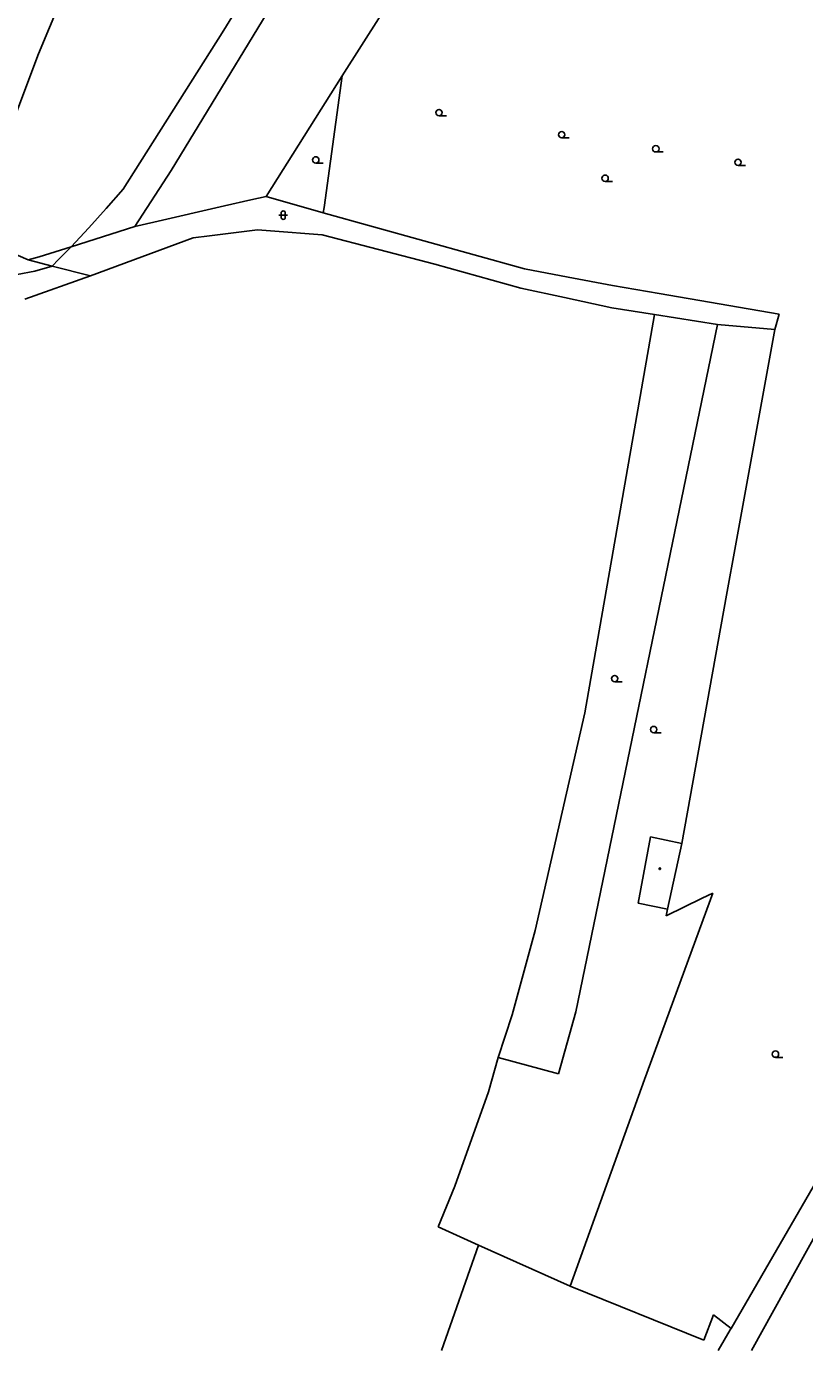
# Model space of a CAD drawing. Extents: x -595546 to -593986, y -1160845 to -1159202.
# Drawn here: x -594506.7 to -594414.9, y -1160843.2 to -1160687.2 of the extents above; entities that cross this region are included whole.
import ezdxf

# ---------------------------------------------------------------- set-up
doc = ezdxf.new("R2010")
doc.units = 0
for name, color, linetype in [('DOP - budovy nerozlisene - VP', 7, 'Continuous'), ('DOP - rozhrani ploch obecne', 7, 'Continuous'), ('Level 36', 7, 'Continuous'), ('Level 39', 7, 'Continuous'), ('TM - komunikace - VP', 7, 'Continuous'), ('TM - letecke snimky - pomocna linie', 7, 'Continuous'), ('TM - plot drateny_ kovovy - VP', 7, 'Continuous')]:
    doc.layers.add(name, color=color, linetype=linetype)

msp = doc.modelspace()

# ---------------------------------------------------------------- linework, layer by layer
at = {"layer": 'DOP - budovy nerozlisene - VP'}
for points in [[(-594433.08, -1160782.74), (-594434.53, -1160790.55)], [(-594429.36, -1160783.5), (-594431.06, -1160791.23)]]:
    msp.add_lwpolyline(points, dxfattribs=at)
at = {"layer": 'DOP - rozhrani ploch obecne'}
for points in [[(-594505.23, -1160690.46), (-594497.27, -1160671.33)], [(-594474, -1160678.59), (-594489.6, -1160704.2)], [(-594469.44, -1160693.05), (-594462.57, -1160682.3)], [(-594513.29, -1160711.8), (-594505.23, -1160690.46)], [(-594478.39, -1160707.26), (-594469.44, -1160693.05)], [(-594469.44, -1160693.05), (-594471.56, -1160708.59)], [(-594489.6, -1160704.2), (-594493.89, -1160710.83)], [(-594483.28, -1160708.38), (-594491.65, -1160710.31)], [(-594480.21, -1160707.68), (-594483.28, -1160708.38)], [(-594478.39, -1160707.26), (-594480.21, -1160707.68)], [(-594471.65, -1160709.22), (-594478.39, -1160707.26)], [(-594471.56, -1160708.59), (-594471.65, -1160709.22)], [(-594447.91, -1160715.8), (-594471.65, -1160709.22)], [(-594493.89, -1160710.83), (-594501.39, -1160713.2)], [(-594491.65, -1160710.31), (-594493.89, -1160710.83)], [(-594485.08, -1160711.92), (-594479.39, -1160711.22)], [(-594479.39, -1160711.22), (-594477.86, -1160711.33)], [(-594477.86, -1160711.33), (-594471.79, -1160711.78)], [(-594499.09, -1160716.63), (-594487, -1160712.16)], [(-594487, -1160712.16), (-594485.08, -1160711.92)], [(-594471.79, -1160711.78), (-594458.49, -1160715.25)], [(-594505.14, -1160714.38), (-594506.45, -1160714.76)], [(-594501.39, -1160713.2), (-594505.14, -1160714.38)], [(-594458.49, -1160715.25), (-594448.35, -1160718.09)], [(-594442.77, -1160716.78), (-594447.91, -1160715.8)], [(-594437.56, -1160717.78), (-594442.77, -1160716.78)], [(-594432.06, -1160718.72), (-594437.56, -1160717.78)], [(-594448.35, -1160718.09), (-594443.23, -1160719.19)], [(-594443.23, -1160719.19), (-594437.64, -1160720.4)], [(-594417.89, -1160721.14), (-594432.06, -1160718.72)], [(-594437.64, -1160720.4), (-594432.58, -1160721.18)], [(-594441.87, -1160803.34), (-594425.17, -1160722.34)], [(-594432.58, -1160721.18), (-594440.81, -1160768.11)], [(-594432.58, -1160721.18), (-594425.17, -1160722.34)], [(-594425.17, -1160722.34), (-594418.42, -1160722.94)], [(-594418.42, -1160722.94), (-594417.89, -1160721.14)], [(-594423.05, -1160748.45), (-594418.42, -1160722.94)], [(-594424.09, -1160754.24), (-594423.05, -1160748.45)], [(-594429.36, -1160783.5), (-594424.09, -1160754.24)], [(-594440.81, -1160768.11), (-594446.67, -1160793.76)], [(-594433.77, -1160811.31), (-594425.72, -1160789.34)], [(-594425.72, -1160789.34), (-594426.98, -1160789.96)], [(-594426.98, -1160789.96), (-594431.24, -1160792.04)], [(-594431.06, -1160791.23), (-594431.24, -1160792.04)], [(-594446.67, -1160793.76), (-594449.37, -1160803.71)], [(-594443.93, -1160810.65), (-594441.87, -1160803.34)], [(-594449.37, -1160803.71), (-594451.03, -1160808.72)], [(-594451.03, -1160808.72), (-594452.18, -1160812.78)], [(-594451.03, -1160808.72), (-594443.93, -1160810.65)], [(-594442.54, -1160835.64), (-594433.77, -1160811.31)], [(-594452.18, -1160812.78), (-594456.14, -1160823.86)], [(-594456.14, -1160823.86), (-594458.11, -1160828.68)], [(-594453.34, -1160830.81), (-594458.11, -1160828.68)], [(-594442.54, -1160835.64), (-594453.34, -1160830.81)], [(-594442.54, -1160835.64), (-594426.8, -1160842.01)], [(-594426.8, -1160842.01), (-594425.65, -1160839.05)], [(-594425.65, -1160839.05), (-594423.57, -1160840.63)]]:
    msp.add_lwpolyline(points, dxfattribs=at)
at = {"layer": 'Level 36'}
for p, q in [((-594458, -1160697.77), (-594457.12, -1160697.77)), ((-594443.54, -1160700.38), (-594442.66, -1160700.38)), ((-594432.44, -1160702.03), (-594431.57, -1160702.03)), ((-594472.54, -1160703.34), (-594471.66, -1160703.34)), ((-594422.75, -1160703.62), (-594421.88, -1160703.62)), ((-594438.42, -1160705.5), (-594437.55, -1160705.5)), ((-594476.88, -1160709.47), (-594475.88, -1160709.47)), ((-594476.63, -1160709.22), (-594476.63, -1160709.72)), ((-594476.13, -1160709.22), (-594476.13, -1160709.72)), ((-594437.29, -1160764.45), (-594436.41, -1160764.45)), ((-594432.69, -1160770.45), (-594431.82, -1160770.45)), ((-594418.34, -1160808.7), (-594417.46, -1160808.7))]:
    msp.add_line(p, q, dxfattribs=at)
for centre in [(-594458, -1160697.4), (-594443.54, -1160700), (-594432.44, -1160701.66), (-594472.54, -1160702.97), (-594422.75, -1160703.25), (-594438.42, -1160705.13), (-594437.29, -1160764.08), (-594432.69, -1160770.08), (-594418.34, -1160808.32)]:
    msp.add_circle(centre, 0.375, dxfattribs=at)
for centre, start, end in [((-594476.38, -1160709.22), 0, 180), ((-594476.38, -1160709.72), 180, 0)]:
    msp.add_arc(centre, 0.25, start, end, dxfattribs=at)
at = {"layer": 'Level 39'}
for radius in [0.09, 0.0398]:
    msp.add_circle((-594431.97, -1160786.48), radius, dxfattribs=at)
at = {"layer": 'TM - komunikace - VP'}
msp.add_lwpolyline([(-594421.18, -1160843.24), (-594370.49, -1160751.83)], dxfattribs=at)
at = {"layer": 'TM - letecke snimky - pomocna linie'}
for points in [[(-594495.24, -1160706.41), (-594483.59, -1160688.01), (-594472.15, -1160669.47), (-594460.95, -1160650.79)], [(-594501.39, -1160713.2), (-594499.3, -1160710.97), (-594497.25, -1160708.71), (-594495.24, -1160706.41)], [(-594503.61, -1160715.48), (-594502.87, -1160714.72), (-594502.13, -1160713.96), (-594501.39, -1160713.2)], [(-594514.08, -1160716.47), (-594511.97, -1160716.67), (-594509.84, -1160716.67), (-594507.73, -1160716.47), (-594505.65, -1160716.08), (-594503.61, -1160715.48)], [(-594429.36, -1160783.5), (-594433.08, -1160782.74)], [(-594431.06, -1160791.23), (-594434.53, -1160790.55)], [(-594457.73, -1160843.24), (-594453.34, -1160830.81)]]:
    msp.add_lwpolyline(points, dxfattribs=at)
at = {"layer": 'TM - plot drateny_ kovovy - VP'}
for points in [[(-594506.45, -1160714.76), (-594513.29, -1160711.8)], [(-594503.61, -1160715.48), (-594506.45, -1160714.76)], [(-594499.09, -1160716.63), (-594503.61, -1160715.48)], [(-594506.85, -1160719.38), (-594499.09, -1160716.63)], [(-594396.14, -1160793.29), (-594423.57, -1160840.63)], [(-594423.67, -1160840.8), (-594425.09, -1160843.24)], [(-594423.57, -1160840.63), (-594423.67, -1160840.8)]]:
    msp.add_lwpolyline(points, dxfattribs=at)

doc.saveas('drawing.dxf')
